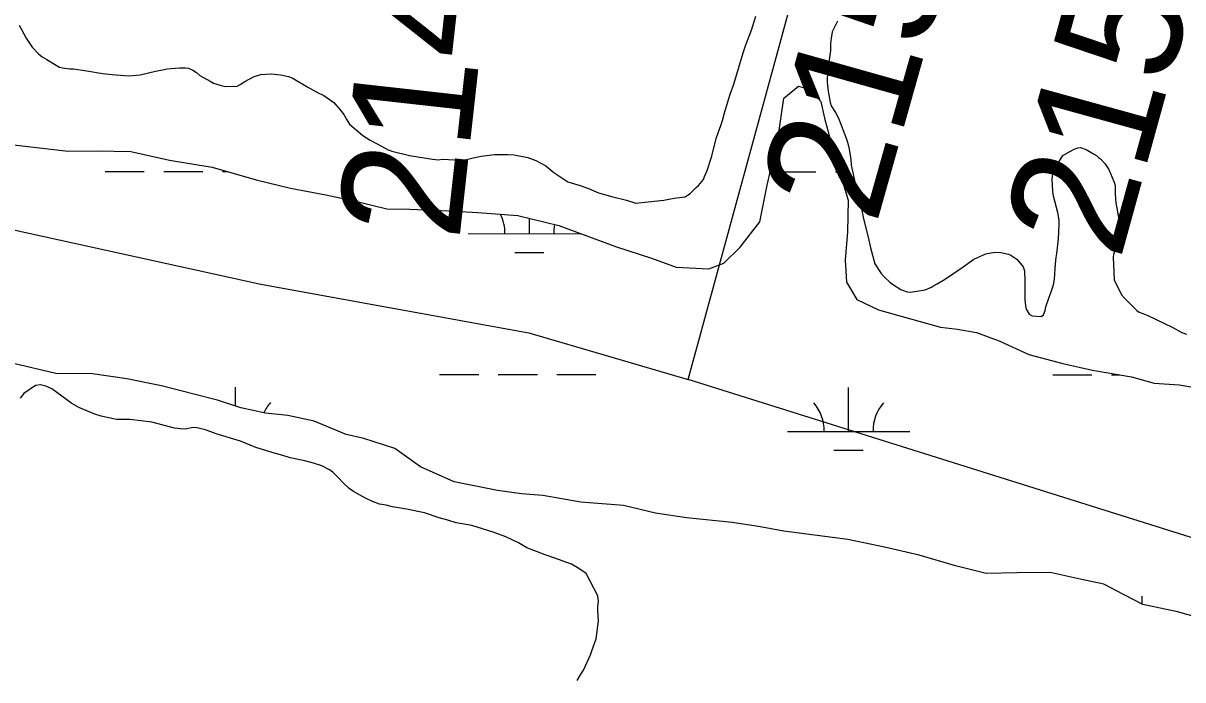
# Model space of a CAD drawing. Extents: x 3245246 to 3283090, y 806824 to 832173.
# Drawn here: x 3262284 to 3263233, y 817329 to 817867 of the extents above; entities that cross this region are included whole.
import ezdxf

# ---------------------------------------------------------------- set-up
doc = ezdxf.new("R2010")
doc.units = 0
for name, color, linetype in [('V-SITE-VEGE', 7, 'Continuous'), ('V-SURV-IDEN', 7, 'Continuous'), ('V-TOPO-SHOR', 7, 'Continuous'), ('V-WETL-SWMP', 7, 'Continuous')]:
    doc.layers.add(name, color=color, linetype=linetype)

msp = doc.modelspace()

# ---------------------------------------------------------------- linework, layer by layer
at = {"layer": 'V-SITE-VEGE'}
for p, q in [((3262880.29, 817861.48), (3262883.85, 817873)), ((3262280.65, 817865.62), (3262286.51, 817855.02)), ((3262875.7, 817849.54), (3262880.29, 817861.48)), ((3262946.33, 817860.17), (3262945.36, 817854.83)), ((3262950.75, 817868.83), (3262946.33, 817860.17)), ((3262286.51, 817855.02), (3262291.51, 817847.49)), ((3262945, 817850.72), (3262944.86, 817844.77)), ((3262945.36, 817854.83), (3262945, 817850.72)), ((3262291.51, 817847.49), (3262296.5, 817842.01)), ((3262296.5, 817842.01), (3262299.6, 817839.58)), ((3262865.81, 817817.23), (3262873.52, 817842.95)), ((3262873.52, 817842.95), (3262875.7, 817849.54)), ((3262944.5, 817840.88), (3262942.59, 817828.34)), ((3262944.86, 817844.77), (3262944.5, 817840.88)), ((3262299.6, 817839.58), (3262303.31, 817837.37)), ((3262303.31, 817837.37), (3262309.71, 817833.54)), ((3262309.71, 817833.54), (3262313.84, 817831.33)), ((3262313.84, 817831.33), (3262316.31, 817830.54)), ((3262316.31, 817830.54), (3262321.86, 817829.78)), ((3262321.86, 817829.78), (3262325.34, 817829.82)), ((3262325.34, 817829.82), (3262336.02, 817828.3)), ((3262336.02, 817828.3), (3262348.97, 817825.99)), ((3262348.97, 817825.99), (3262356.97, 817825.26)), ((3262356.97, 817825.26), (3262367.03, 817824.34)), ((3262367.03, 817824.34), (3262371.13, 817824.19)), ((3262371.13, 817824.19), (3262379.74, 817824.9)), ((3262379.74, 817824.9), (3262392.42, 817827.91)), ((3262392.42, 817827.91), (3262399.37, 817829.22)), ((3262399.37, 817829.22), (3262401.62, 817829.86)), ((3262401.62, 817829.86), (3262411.87, 817830.59)), ((3262411.87, 817830.59), (3262416.79, 817830.65)), ((3262416.79, 817830.65), (3262419.46, 817830.26)), ((3262419.46, 817830.26), (3262422.96, 817828.87)), ((3262422.96, 817828.87), (3262425.85, 817826.85)), ((3262425.85, 817826.85), (3262428.75, 817824.42)), ((3262428.75, 817824.42), (3262437.21, 817819.8)), ((3262465.51, 817819.5), (3262473.26, 817823.49)), ((3262473.26, 817823.49), (3262478.57, 817825.19)), ((3262478.57, 817825.19), (3262486.98, 817825.69)), ((3262486.98, 817825.69), (3262494.57, 817824.96)), ((3262494.57, 817824.96), (3262501.35, 817823.6)), ((3262501.35, 817823.6), (3262504.23, 817822.6)), ((3262504.23, 817822.6), (3262517.03, 817814.75)), ((3262942.59, 817828.34), (3262942.28, 817818.91)), ((3262437.21, 817819.8), (3262439.89, 817818.19)), ((3262439.89, 817818.19), (3262446.07, 817816.21)), ((3262446.07, 817816.21), (3262449.77, 817815.43)), ((3262449.77, 817815.43), (3262459.2, 817815.74)), ((3262459.2, 817815.74), (3262461.64, 817817)), ((3262461.64, 817817), (3262465.51, 817819.5)), ((3262517.03, 817814.75), (3262524.88, 817810.53)), ((3262862.83, 817809.2), (3262865.81, 817817.23)), ((3262942.28, 817818.91), (3262942.98, 817811.53)), ((3262524.88, 817810.53), (3262530.03, 817808.13)), ((3262530.03, 817808.13), (3262538.29, 817802.27)), ((3262858.08, 817793.77), (3262862.83, 817809.2)), ((3262942.98, 817811.53), (3262943.63, 817808.67)), ((3262943.63, 817808.67), (3262944.72, 817802.33)), ((3262538.29, 817802.27), (3262543.49, 817796.18)), ((3262543.49, 817796.18), (3262546.4, 817792.32)), ((3262856.51, 817787.39), (3262858.08, 817793.77)), ((3262944.72, 817802.33), (3262945.57, 817799.67)), ((3262945.57, 817799.67), (3262948.91, 817794.17)), ((3262948.91, 817794.17), (3262951.43, 817789.48)), ((3262546.4, 817792.32), (3262548.91, 817788.04)), ((3262548.91, 817788.04), (3262551.21, 817784.58)), ((3262551.21, 817784.58), (3262562.18, 817775.27)), ((3262855.12, 817783.48), (3262856.51, 817787.39)), ((3262951.43, 817789.48), (3262957.76, 817773.15)), ((3262562.18, 817775.27), (3262568.17, 817771.44)), ((3262851.74, 817773.6), (3262855.12, 817783.48)), ((3262568.17, 817771.44), (3262577.25, 817766.42)), ((3262577.25, 817766.42), (3262582.82, 817763.61)), ((3262847.41, 817757.56), (3262851.74, 817773.6)), ((3262957.76, 817773.15), (3262958.83, 817769.68)), ((3262958.83, 817769.68), (3262960.12, 817763.95)), ((3263144.47, 817763.97), (3263147.33, 817765.03)), ((3263147.33, 817765.03), (3263149.58, 817765.46)), ((3263149.58, 817765.46), (3263154.11, 817763.67)), ((3262582.82, 817763.61), (3262585.7, 817762.41)), ((3262585.7, 817762.41), (3262600.3, 817758.88)), ((3262600.3, 817758.88), (3262619.2, 817755.81)), ((3262619.2, 817755.81), (3262624.13, 817755.25)), ((3262624.13, 817755.25), (3262626.99, 817755.9)), ((3262626.99, 817755.9), (3262642.18, 817755.05)), ((3262642.18, 817755.05), (3262645.86, 817755.29)), ((3262645.86, 817755.29), (3262652.41, 817757.01)), ((3262652.41, 817757.01), (3262658.95, 817758.31)), ((3262658.95, 817758.31), (3262669.81, 817759.66)), ((3262669.81, 817759.66), (3262680.88, 817759.79)), ((3262680.88, 817759.79), (3262686.01, 817759.44)), ((3262686.01, 817759.44), (3262697.11, 817757.3)), ((3262697.11, 817757.3), (3262703.7, 817754.71)), ((3262844.05, 817746.65), (3262847.41, 817757.56)), ((3262960.12, 817763.95), (3262961.45, 817755.56)), ((3262961.45, 817755.56), (3262961.91, 817751.05)), ((3263127.24, 817745.93), (3263135.1, 817758.94)), ((3263135.1, 817758.94), (3263141.41, 817762.5)), ((3263141.41, 817762.5), (3263144.47, 817763.97)), ((3263154.11, 817763.67), (3263160.3, 817760.25)), ((3263160.3, 817760.25), (3263162.57, 817758.84)), ((3263162.57, 817758.84), (3263164.23, 817757.22)), ((3263164.23, 817757.22), (3263165.89, 817756.01)), ((3263165.89, 817756.01), (3263169.41, 817752.35)), ((3262703.7, 817754.71), (3262711.95, 817750.29)), ((3262711.95, 817750.29), (3262718.57, 817745.04)), ((3262841.85, 817741.7), (3262844.05, 817746.65)), ((3262961.91, 817751.05), (3262963.43, 817743.48)), ((3263126.49, 817739.57), (3263127.24, 817745.93)), ((3263169.41, 817752.35), (3263172.75, 817747.47)), ((3263172.75, 817747.47), (3263176.96, 817737.47)), ((3262718.57, 817745.04), (3262729.94, 817737.37)), ((3262729.94, 817737.37), (3262735.49, 817735.59)), ((3262837.01, 817734.27), (3262840.85, 817739.23)), ((3262840.85, 817739.23), (3262841.85, 817741.7)), ((3262963.43, 817743.48), (3262965.59, 817733.25)), ((3263127.02, 817729.32), (3263126.49, 817739.57)), ((3263176.96, 817737.47), (3263177.6, 817735.43)), ((3262735.49, 817735.59), (3262740.02, 817734.41)), ((3262740.02, 817734.41), (3262746.81, 817731.82)), ((3262746.81, 817731.82), (3262755.06, 817728.22)), ((3262755.06, 817728.22), (3262766.78, 817724.87)), ((3262825.84, 817725.12), (3262828.28, 817726.58)), ((3262828.28, 817726.58), (3262830.31, 817728.04)), ((3262830.31, 817728.04), (3262834.98, 817732.6)), ((3262834.98, 817732.6), (3262837.01, 817734.27)), ((3262965.59, 817733.25), (3262969.22, 817720.58)), ((3263127.47, 817725.64), (3263127.02, 817729.32)), ((3263177.6, 817735.43), (3263178.03, 817733.38)), ((3263178.03, 817733.38), (3263178.1, 817727.23)), ((3263178.1, 817727.23), (3263178.6, 817719.85)), ((3262766.78, 817724.87), (3262777.88, 817722.32)), ((3262777.88, 817722.32), (3262785.7, 817719.95)), ((3262785.7, 817719.95), (3262795.74, 817720.88)), ((3262795.74, 817720.88), (3262800.45, 817721.55)), ((3262800.45, 817721.55), (3262808.44, 817722.26)), ((3262808.44, 817722.26), (3262812.53, 817723.13)), ((3262812.53, 817723.13), (3262818.87, 817724.22)), ((3262818.87, 817724.22), (3262825.84, 817725.12)), ((3262969.22, 817720.58), (3262971.83, 817707.07)), ((3263131.11, 817712.14), (3263127.47, 817725.64)), ((3263178.6, 817719.85), (3263179.68, 817714.33)), ((3263132, 817705.8), (3263131.11, 817712.14)), ((3263179.68, 817714.33), (3263180.13, 817710.85)), ((3263180.13, 817710.85), (3263180.57, 817708.8)), ((3263180.57, 817708.8), (3263181.9, 817699.18)), ((3262971.83, 817707.07), (3262975.9, 817691.94)), ((3263131.56, 817690.62), (3263132.25, 817702.31)), ((3263132.25, 817702.31), (3263132, 817705.8)), ((3263181.9, 817699.18), (3263180.77, 817690.55)), ((3262975.9, 817691.94), (3262977.64, 817683.35)), ((3263130.25, 817678.71), (3263131.56, 817690.62)), ((3263180.77, 817690.55), (3263179.38, 817686.64)), ((3262977.64, 817683.35), (3262981.27, 817670.06)), ((3263072.23, 817678.26), (3263079.59, 817679.57)), ((3263079.59, 817679.57), (3263084.31, 817679.43)), ((3263084.31, 817679.43), (3263090.69, 817678.06)), ((3263178, 817681.91), (3263176.61, 817677.79)), ((3263179.38, 817686.64), (3263178, 817681.91)), ((3262981.27, 817670.06), (3262986.28, 817662.33)), ((3263053.48, 817667.59), (3263062.23, 817674.05)), ((3263062.23, 817674.05), (3263072.23, 817678.26)), ((3263090.69, 817678.06), (3263092.54, 817677.26)), ((3263092.54, 817677.26), (3263097.5, 817673.83)), ((3263097.5, 817673.83), (3263102.69, 817667.73)), ((3263128.44, 817657.57), (3263129.12, 817670.08)), ((3263129.12, 817670.08), (3263129.68, 817675.21)), ((3263129.68, 817675.21), (3263130.25, 817678.71)), ((3263176.61, 817677.79), (3263176.22, 817675.53)), ((3263176.22, 817675.53), (3263177.05, 817656.68)), ((3262986.28, 817662.33), (3262988.77, 817659.48)), ((3263041.68, 817659.67), (3263044.94, 817661.76)), ((3263044.94, 817661.76), (3263053.48, 817667.59)), ((3263102.69, 817667.73), (3263103.75, 817664.47)), ((3263103.75, 817664.47), (3263104.05, 817656.06)), ((3262988.77, 817659.48), (3262993.54, 817655.23)), ((3262993.54, 817655.23), (3262995.61, 817653.61)), ((3262995.61, 817653.61), (3263002.63, 817649.18)), ((3263022.52, 817648.79), (3263027.62, 817651.1)), ((3263027.62, 817651.1), (3263030.06, 817652.77)), ((3263030.06, 817652.77), (3263032.31, 817653.82)), ((3263032.31, 817653.82), (3263038.22, 817657.17)), ((3263038.22, 817657.17), (3263041.68, 817659.67)), ((3263104.05, 817656.06), (3263104.02, 817640.68)), ((3263125.69, 817647.08), (3263127.46, 817653.04)), ((3263127.46, 817653.04), (3263128.44, 817657.57)), ((3263177.05, 817656.68), (3263183.54, 817644.45)), ((3263002.63, 817649.18), (3263004.69, 817648.18)), ((3263004.69, 817648.18), (3263007.78, 817647.19)), ((3263007.78, 817647.19), (3263010.04, 817647.01)), ((3263010.04, 817647.01), (3263015.56, 817647.69)), ((3263015.56, 817647.69), (3263022.52, 817648.79)), ((3263121.31, 817634.93), (3263123.89, 817642.75)), ((3263123.89, 817642.75), (3263125.69, 817647.08)), ((3263183.54, 817644.45), (3263185.62, 817642.01)), ((3263185.62, 817642.01), (3263191.22, 817636.33)), ((3263104.02, 817640.68), (3263104.49, 817635.77)), ((3263104.49, 817635.77), (3263105.14, 817632.9)), ((3263105.14, 817632.9), (3263107.44, 817628.83)), ((3263119.33, 817628.35), (3263120.73, 817631.85)), ((3263120.73, 817631.85), (3263121.31, 817634.93)), ((3263191.22, 817636.33), (3263195.78, 817631.87)), ((3263195.78, 817631.87), (3263197.64, 817630.66)), ((3263107.44, 817628.83), (3263109.91, 817627.42)), ((3263109.91, 817627.42), (3263117.5, 817627.09)), ((3263117.5, 817627.09), (3263119.33, 817628.35)), ((3263197.64, 817630.66), (3263200.52, 817629.46)), ((3263200.52, 817629.46), (3263204.65, 817627.87)), ((3263204.65, 817627.87), (3263224.65, 817618.25)), ((3263224.65, 817618.25), (3263232.48, 817614.03)), ((3263232.48, 817614.03), (3263236.4, 817612.64)), ((3262294.21, 817570.48), (3262284.65, 817563.81)), ((3262298.1, 817570.94), (3262294.21, 817570.48)), ((3262302.63, 817569.96), (3262298.1, 817570.94)), ((3262307.37, 817567.76), (3262302.63, 817569.96)), ((3262323.91, 817555.85), (3262307.37, 817567.76)), ((3262284.65, 817563.81), (3262281.61, 817560.09)), ((3262329.69, 817552.43), (3262323.91, 817555.85)), ((3262337.51, 817549.23), (3262329.69, 817552.43)), ((3262342.66, 817547.04), (3262337.51, 817549.23)), ((3262347.81, 817545.25), (3262342.66, 817547.04)), ((3262360.56, 817542.52), (3262347.81, 817545.25)), ((3262371.22, 817542.64), (3262360.56, 817542.52)), ((3262389.29, 817540.38), (3262371.22, 817542.64)), ((3262408, 817535.67), (3262389.29, 817540.38)), ((3262412.73, 817534.9), (3262408, 817535.67)), ((3262416.83, 817534.74), (3262412.73, 817534.9)), ((3262421.74, 817535.83), (3262416.83, 817534.74)), ((3262425.02, 817536.07), (3262421.74, 817535.83)), ((3262433.24, 817534.31), (3262425.02, 817536.07)), ((3262442.1, 817530.93), (3262433.24, 817534.31)), ((3262461.85, 817524.79), (3262442.1, 817530.93)), ((3262474.41, 817519.81), (3262461.85, 817524.79)), ((3262477.29, 817518.81), (3262474.41, 817519.81)), ((3262490.67, 817514.86), (3262477.29, 817518.81)), ((3262495.81, 817513.49), (3262490.67, 817514.86)), ((3262502.6, 817511.3), (3262495.81, 817513.49)), ((3262514.52, 817508.77), (3262502.6, 817511.3)), ((3262521.72, 817506.81), (3262514.52, 817508.77)), ((3262528.51, 817504.83), (3262521.72, 817506.81)), ((3262534.91, 817501.42), (3262528.51, 817504.83)), ((3262537.6, 817499.4), (3262534.91, 817501.42)), ((3262542.36, 817494.73), (3262537.6, 817499.4)), ((3262545.48, 817491.28), (3262542.36, 817494.73)), ((3262550.87, 817486.21), (3262545.48, 817491.28)), ((3262554.38, 817483.59), (3262550.87, 817486.21)), ((3262564.29, 817478.17), (3262554.38, 817483.59)), ((3262570.06, 817475.36), (3262564.29, 817478.17)), ((3262575.82, 817473.37), (3262570.06, 817475.36)), ((3262581.17, 817472.41), (3262575.82, 817473.37)), ((3262586.31, 817471.23), (3262581.17, 817472.41)), ((3262597.81, 817469.11), (3262586.31, 817471.23)), ((3262612.61, 817466.2), (3262597.81, 817469.11)), ((3262624.55, 817462.03), (3262612.61, 817466.2)), ((3262631.54, 817460.26), (3262624.55, 817462.03)), ((3262638.54, 817457.88), (3262631.54, 817460.26)), ((3262641.83, 817457.5), (3262638.54, 817457.88)), ((3262651.28, 817455.76), (3262641.83, 817457.5)), ((3262668.77, 817450.42), (3262651.28, 817455.76)), ((3262679.27, 817446.44), (3262668.77, 817450.42)), ((3262689.58, 817441.64), (3262679.27, 817446.44)), ((3262696.39, 817437.61), (3262689.58, 817441.64)), ((3262704.21, 817434.42), (3262696.39, 817437.61)), ((3262711.42, 817431.83), (3262704.21, 817434.42)), ((3262718.42, 817429.24), (3262711.42, 817431.83)), ((3262732.84, 817424.07), (3262718.42, 817429.24)), ((3262739.03, 817420.66), (3262732.84, 817424.07)), ((3262744.81, 817416.62), (3262739.03, 817420.66)), ((3262754.45, 817398.27), (3262744.81, 817416.62)), ((3262754.92, 817393.57), (3262754.45, 817398.27)), ((3262754.55, 817389.87), (3262754.92, 817393.57)), ((3262754.59, 817385.97), (3262754.55, 817389.87)), ((3262755.1, 817377.36), (3262754.59, 817385.97)), ((3262753, 817362.99), (3262755.1, 817377.36)), ((3262749.63, 817353.11), (3262753, 817362.99)), ((3262742.83, 817337.45), (3262748.43, 817350.02)), ((3262748.43, 817350.02), (3262749.63, 817353.11)), ((3262741.22, 817334.97), (3262742.83, 817337.45)), ((3262737.6, 817328.77), (3262741.22, 817334.97))]:
    msp.add_line(p, q, dxfattribs=at)
at = {"layer": 'V-TOPO-SHOR'}
for points in [[(3264521.67, 817043.38), (3262828.44, 817575.4), (3263027.99, 818305.83), (3263044.63, 818388.83)], [(3261271.91, 817694), (3261660.86, 817773.61), (3261880.24, 817763.54), (3262159.44, 817723.53), (3262478.52, 817653.58), (3262697.89, 817613.6), (3262828.44, 817575.4)]]:
    msp.add_lwpolyline(points, dxfattribs=at)
at = {"layer": 'V-WETL-SWMP'}
for p, q in [((3262351.1, 817745.74), (3262383.1, 817745.73)), ((3262399.1, 817745.72), (3262431.1, 817745.71)), ((3262447.1, 817745.7), (3262450.99, 817745.7)), ((3262901.01, 817745.5), (3262933.01, 817745.49)), ((3262949.01, 817745.48), (3262951.93, 817745.48)), ((3262698.4, 817694.85), (3262698.4, 817707.34)), ((3262648.4, 817694.87), (3262740.44, 817694.83)), ((3262686.39, 817679.42), (3262710.39, 817679.41)), ((3262624.94, 817579.45), (3262656.94, 817579.44)), ((3262672.94, 817579.43), (3262704.94, 817579.42)), ((3262720.94, 817579.41), (3262752.94, 817579.39)), ((3263126.85, 817579.23), (3263158.85, 817579.22)), ((3263174.85, 817579.21), (3263181.56, 817579.21)), ((3262457.86, 817553.51), (3262457.87, 817569.09)), ((3262959.76, 817532.87), (3262959.78, 817568.87)), ((3262909.76, 817532.9), (3263009.76, 817532.85)), ((3262947.76, 817517.45), (3262971.76, 817517.44)), ((3263200.17, 817391.37), (3263200.18, 817397.96))]:
    msp.add_line(p, q, dxfattribs=at)
for points in [[(3262273.95, 817767.73), (3262320.77, 817762.31), (3262344.55, 817762.57), (3262372.03, 817762.06), (3262403.69, 817755.04), (3262438.62, 817749.28), (3262474.82, 817738.81), (3262502.79, 817732.16), (3262531.76, 817726.74), (3262556.02, 817721.47), (3262581.72, 817715.2), (3262600.18, 817715), (3262632.59, 817713.52), (3262656.19, 817712.14), (3262689.03, 817709.64), (3262722.54, 817701.4), (3262769.7, 817684.09), (3262798.31, 817674.78), (3262818.69, 817667.42), (3262845.36, 817666.08), (3262857.61, 817670.72), (3262871, 817683.79), (3262887.17, 817704.48), (3262893.19, 817734.69), (3262901.98, 817773.75), (3262906.75, 817805.8), (3262918.73, 817815.77), (3262928.4, 817812.81), (3262937.13, 817803.06), (3262939.95, 817789.35), (3262943.79, 817775.25), (3262945.18, 817761.93), (3262948.96, 817753.57), (3262954.88, 817737.44), (3262959.36, 817722.31), (3262958.83, 817696.26), (3262956.84, 817673.07), (3262958.06, 817655.04), (3262966.42, 817640.98), (3262984.36, 817632.57), (3263006.58, 817626.05), (3263034.96, 817618.17), (3263048.93, 817616.69), (3263064.33, 817613.99), (3263083.69, 817606.82), (3263107.19, 817596.01), (3263135.16, 817588.54), (3263159.42, 817583.07), (3263191.47, 817577.48), (3263209.98, 817572.36), (3263230.3, 817570.94), (3263247.76, 817568.06)], [(3263184.86, 817399.21), (3263168.77, 817407.85), (3263149.45, 817411.94), (3263124.78, 817417.4), (3263097.71, 817417.1), (3263072.29, 817416.4), (3263047.21, 817422.89), (3263017.58, 817431.58), (3262989.21, 817438.03), (3262959, 817444.25), (3262906.63, 817451.25), (3262886.08, 817455.12), (3262864.51, 817458.16), (3262827.15, 817462.04), (3262801.67, 817466.06), (3262775.36, 817472.12), (3262740.67, 817475.02), (3262709.44, 817480.41), (3262692, 817481.85), (3262672.28, 817484.5), (3262636.73, 817491.48), (3262609.31, 817503.89), (3262588.23, 817518.83), (3262562.92, 817527.16), (3262548.52, 817530.48), (3262522.16, 817541.26), (3262500.57, 817545.94), (3262482.5, 817547.79), (3262462.16, 817552.07), (3262443.22, 817558.42), (3262423.68, 817563.32), (3262397.36, 817570.21), (3262368.79, 817575.83), (3262340.86, 817580.03), (3262310.71, 817580.31), (3262276.17, 817588.53)], [(3263668.99, 817235.88), (3263656.36, 817246.81), (3263645.13, 817260.63), (3263630.83, 817274), (3263614.48, 817287.97), (3263596.48, 817301.71), (3263574.62, 817313.15), (3263552.59, 817320.7), (3263532.06, 817322.72), (3263510.69, 817326.79), (3263486.17, 817337.59), (3263462.73, 817343.27), (3263449.58, 817345.38), (3263422.9, 817347.54), (3263398.03, 817352.18), (3263366.6, 817357.78), (3263339.88, 817363.01), (3263299.42, 817368.71), (3263265.72, 817374.69), (3263229.11, 817385.15), (3263200.54, 817391.18), (3263184.86, 817399.21)]]:
    msp.add_lwpolyline(points, dxfattribs=at)
for centre, start, end in [((3262643.15, 817695.35), 359.20319, 25.85058), ((3262753.64, 817695.3), 168.62457, 180.74684), ((3262513.1, 817533.54), 139.20318, 155.60406), ((3262904.52, 817533.37), 359.20319, 40.74684), ((3263015.01, 817533.32), 139.20318, 180.74684), ((3263255.4, 817362.41), 139.20318, 139.57995)]:
    msp.add_arc(centre, 35.25, start, end, dxfattribs=at)

# ---------------------------------------------------------------- texts
at = {"layer": 'V-SURV-IDEN'}
for s, rotation, p in [('2151+73.3', 74.28518, (3262982.2, 817701.16)), ('2146+33.0', 83.66194, (3262640.88, 817688.05)), ('2153+13.3', 74.58416, (3263181.81, 817671.8))]:
    msp.add_text(s, height=100, rotation=rotation, dxfattribs=at).set_placement(p)

doc.saveas('drawing.dxf')
